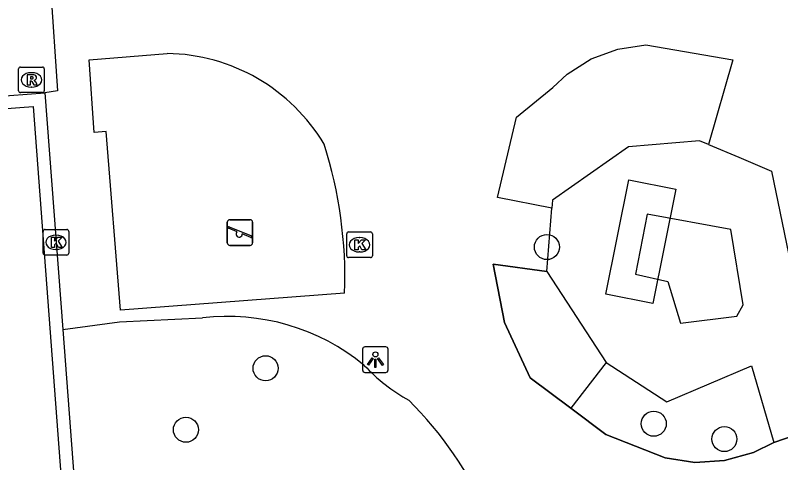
# Model space of a CAD drawing. Extents: x 160732 to 162105, y 387428 to 388479.
# Drawn here: x 160829 to 160858.88, y 387581.55 to 387598.99 of the extents above; entities that cross this region are included whole.
import ezdxf

# ---------------------------------------------------------------- set-up
doc = ezdxf.new("R2010")
doc.units = 0
for name, color, linetype in [('IMGEO_Boom', 7, 'Continuous'), ('IMGEO_Hek', 7, 'Continuous'), ('IMGEO_Kolk', 7, 'Continuous'), ('IMGEO_Lichtpunt', 7, 'Continuous'), ('IMGEO_Loofbos', 7, 'Continuous'), ('IMGEO_Pand', 7, 'Continuous'), ('IMGEO_Pand_vergunning_verleend', 7, 'Continuous'), ('IMGEO_Rioolput', 7, 'Continuous'), ('IMGEO_Speelvoorziening', 7, 'Continuous'), ('IMGEO_Voetpad_open', 7, 'Continuous')]:
    doc.layers.add(name, color=color, linetype=linetype)

msp = doc.modelspace()

# ---------------------------------------------------------------- linework, layer by layer
at = {"layer": 'IMGEO_Boom'}
for centre in [(160849.755, 387589.952), (160838.773, 387585.226), (160853.926, 387583.064), (160835.664, 387582.829), (160856.684, 387582.465)]:
    msp.add_circle(centre, 0.489, dxfattribs=at)
at = {"layer": 'IMGEO_Hek'}
for points in [[(160849.949, 387591.467), (160847.829, 387591.885), (160848.574, 387595.012), (160849.982, 387596.17), (160850.55, 387596.691), (160851.484, 387597.285), (160852.521, 387597.67), (160853.616, 387597.832), (160857.016, 387597.252), (160856.068, 387593.947)], [(160849.75, 387589.004), (160847.655, 387589.28), (160848.102, 387587.007), (160849.108, 387584.848), (160850.688, 387583.67)], [(160857.744, 387585.317), (160858.617, 387582.334)], [(160850.688, 387583.67), (160852.062, 387582.645), (160854.378, 387581.729), (160855.53, 387581.557), (160856.693, 387581.629), (160857.815, 387581.941), (160858.617, 387582.334)], [(160858.617, 387582.334), (160859.82, 387582.749)]]:
    msp.add_lwpolyline(points, dxfattribs=at)
at = {"layer": 'IMGEO_Kolk'}
for p, q in [((160830.091, 387589.712), (160830.091, 387590.564)), ((160830.166, 387590.638), (160831.018, 387590.638)), ((160830.579, 387590.418), (160830.604, 387590.418)), ((160831.092, 387590.564), (160831.092, 387589.712)), ((160841.941, 387589.614), (160841.941, 387590.466)), ((160842.016, 387590.54), (160842.868, 387590.54)), ((160842.942, 387590.466), (160842.942, 387589.614)), ((160842.429, 387590.32), (160842.454, 387590.32)), ((160830.602, 387589.858), (160830.577, 387589.858)), ((160842.452, 387589.76), (160842.427, 387589.76)), ((160831.018, 387589.638), (160830.166, 387589.638)), ((160842.868, 387589.54), (160842.016, 387589.54))]:
    msp.add_line(p, q, dxfattribs=at)
for points in [[(160830.091, 387589.712), (160830.091, 387590.564)], [(160830.166, 387590.638), (160831.018, 387590.638)], [(160831.092, 387590.564), (160831.092, 387589.712)], [(160841.941, 387589.614), (160841.941, 387590.466)], [(160842.016, 387590.54), (160842.868, 387590.54)], [(160842.942, 387590.466), (160842.942, 387589.614)], [(160830.412, 387590.338), (160830.535, 387590.338), (160830.535, 387590.187), (160830.665, 387590.338), (160830.829, 387590.338), (160830.683, 387590.187), (160830.836, 387589.938), (160830.684, 387589.938), (160830.599, 387590.102), (160830.535, 387590.035), (160830.535, 387589.938), (160830.412, 387589.938), (160830.412, 387590.338)], [(160842.262, 387590.24), (160842.385, 387590.24), (160842.385, 387590.089), (160842.515, 387590.24), (160842.679, 387590.24), (160842.533, 387590.089), (160842.686, 387589.84), (160842.534, 387589.84), (160842.449, 387590.004), (160842.385, 387589.937), (160842.385, 387589.84), (160842.262, 387589.84), (160842.262, 387590.24)], [(160831.018, 387589.638), (160830.166, 387589.638)], [(160842.868, 387589.54), (160842.016, 387589.54)]]:
    msp.add_lwpolyline(points, dxfattribs=at)
for centre, start, end in [((160830.168, 387590.562), 91.552, 178.448), ((160830.168, 387590.562), 91.552, 178.448), ((160831.016, 387590.562), 1.552, 88.448), ((160831.016, 387590.562), 1.552, 88.448), ((160842.018, 387590.464), 91.552, 178.448), ((160842.018, 387590.464), 91.552, 178.448), ((160842.866, 387590.464), 1.552, 88.448), ((160842.866, 387590.464), 1.552, 88.448), ((160830.168, 387589.714), 181.552, 268.448), ((160830.168, 387589.714), 181.552, 268.448), ((160831.016, 387589.714), 271.552, 358.448), ((160831.016, 387589.714), 271.552, 358.448), ((160842.018, 387589.616), 181.552, 268.448), ((160842.018, 387589.616), 181.552, 268.448), ((160842.866, 387589.616), 271.552, 358.448), ((160842.866, 387589.616), 271.552, 358.448)]:
    msp.add_arc(centre, 0.0765, start, end, dxfattribs=at)
for centre, major_axis, ratio, start_param, end_param in [((160830.578, 387590.138), (-0.387, 0.002), 0.722429, 4.712389, 7.853982), ((160830.603, 387590.138), (-0.39, 0.002), 0.717154, 1.570796, 4.712389), ((160842.428, 387590.04), (-0.387, 0.002), 0.722429, 4.712389, 7.853982), ((160842.453, 387590.04), (-0.39, 0.002), 0.717154, 1.570796, 4.712389)]:
    msp.add_ellipse(centre, major_axis=major_axis, ratio=ratio, start_param=start_param, end_param=end_param, dxfattribs=at)
at = {"layer": 'IMGEO_Lichtpunt'}
for p, q in [((160842.56, 387585.967), (160842.56, 387585.16)), ((160842.56, 387585.967), (160842.56, 387585.16)), ((160843.462, 387586.062), (160842.654, 387586.062)), ((160843.462, 387586.062), (160842.654, 387586.062)), ((160843.556, 387585.16), (160843.556, 387585.967)), ((160843.556, 387585.16), (160843.556, 387585.967)), ((160842.654, 387585.066), (160843.462, 387585.066)), ((160842.654, 387585.066), (160843.462, 387585.066))]:
    msp.add_line(p, q, dxfattribs=at)
for points in [[(160842.934, 387585.631), (160842.973, 387585.603), (160842.785, 387585.341), (160842.747, 387585.368), (160842.934, 387585.631)], [(160843.036, 387585.583), (160843.083, 387585.583), (160843.083, 387585.261), (160843.036, 387585.261), (160843.036, 387585.583)], [(160843.146, 387585.603), (160843.184, 387585.63), (160843.371, 387585.368), (160843.332, 387585.34), (160843.146, 387585.603)]]:
    msp.add_lwpolyline(points, dxfattribs=at)
msp.add_circle((160843.059, 387585.765), 0.0994, dxfattribs=at)
for centre, start, end in [((160842.654, 387585.967), 90, 180), ((160842.654, 387585.967), 90, 180), ((160843.462, 387585.967), 0, 90), ((160843.462, 387585.967), 0, 90), ((160842.654, 387585.16), 180, 270), ((160842.654, 387585.16), 180, 270), ((160843.462, 387585.16), 270, 0), ((160843.462, 387585.16), 270, 360)]:
    msp.add_arc(centre, 0.0946, start, end, dxfattribs=at)
at = {"layer": 'IMGEO_Loofbos'}
msp.add_lwpolyline([(160852.074, 387585.452), (160850.688, 387583.67)], dxfattribs=at)
at = {"layer": 'IMGEO_Pand'}
msp.add_lwpolyline([(160857.171, 387587.255), (160857.423, 387587.701), (160856.939, 387590.633), (160853.672, 387591.239), (160853.214, 387588.9), (160854.472, 387588.614), (160854.975, 387586.991), (160857.171, 387587.255)], dxfattribs=at)
at = {"layer": 'IMGEO_Pand_vergunning_verleend'}
msp.add_lwpolyline([(160852.055, 387588.119), (160852.948, 387592.579), (160854.783, 387592.212), (160853.891, 387587.752), (160852.055, 387588.119)], dxfattribs=at)
at = {"layer": 'IMGEO_Rioolput'}
for p, q in [((160829.209, 387596.972), (160830.061, 387596.972)), ((160829.134, 387596.046), (160829.134, 387596.898)), ((160829.622, 387596.752), (160829.647, 387596.752)), ((160830.135, 387596.898), (160830.135, 387596.046)), ((160829.645, 387596.192), (160829.62, 387596.192)), ((160830.061, 387595.972), (160829.209, 387595.972))]:
    msp.add_line(p, q, dxfattribs=at)
for points in [[(160829.209, 387596.972), (160830.061, 387596.972)], [(160829.134, 387596.046), (160829.134, 387596.898)], [(160829.723, 387596.67), (160829.471, 387596.672), (160829.471, 387596.272)], [(160830.135, 387596.898), (160830.135, 387596.046)], [(160829.471, 387596.272), (160829.595, 387596.272), (160829.595, 387596.434), (160829.606, 387596.434)], [(160829.649, 387596.591), (160829.595, 387596.591), (160829.595, 387596.51)], [(160829.595, 387596.51), (160829.647, 387596.51)], [(160829.653, 387596.405), (160829.724, 387596.272), (160829.864, 387596.272), (160829.799, 387596.398)], [(160830.061, 387595.972), (160829.209, 387595.972)]]:
    msp.add_lwpolyline(points, dxfattribs=at)
for centre, radius, start, end in [((160829.211, 387596.896), 0.0765, 91.552, 178.448), ((160829.211, 387596.896), 0.0765, 91.552, 178.448), ((160830.059, 387596.896), 0.0765, 1.552, 88.448), ((160830.059, 387596.896), 0.0765, 1.552, 88.448), ((160829.722, 387596.56), 0.109, 350.3612, 89.416), ((160829.605, 387596.381), 0.0533, 26.0293, 88.6989), ((160829.631, 387596.699), 0.19, 274.7715, 282.9687), ((160829.655, 387596.495), 0.0964, 77.0061, 93.1865), ((160829.669, 387596.552), 0.0378, 276.6634, 79.6772), ((160829.72, 387596.56), 0.112, 277.5842, 350.9817), ((160829.704, 387596.345), 0.108, 29.5134, 73.7905), ((160829.211, 387596.048), 0.0765, 181.552, 268.448), ((160829.211, 387596.048), 0.0765, 181.552, 268.448), ((160830.059, 387596.048), 0.0765, 271.552, 358.448), ((160830.059, 387596.048), 0.0765, 271.552, 358.448)]:
    msp.add_arc(centre, radius, start, end, dxfattribs=at)
for centre, major_axis, ratio, start_param, end_param in [((160829.621, 387596.472), (-0.387, 0.002), 0.722429, 4.712389, 7.853982), ((160829.646, 387596.472), (-0.39, 0.002), 0.717154, 1.570796, 4.712389)]:
    msp.add_ellipse(centre, major_axis=major_axis, ratio=ratio, start_param=start_param, end_param=end_param, dxfattribs=at)
at = {"layer": 'IMGEO_Speelvoorziening'}
for p, q in [((160837.379, 387591.018), (160838.169, 387591.018)), ((160838.169, 387591.018), (160837.379, 387591.018)), ((160837.279, 387590.118), (160837.279, 387590.918)), ((160837.279, 387590.918), (160837.279, 387590.118)), ((160837.662, 387590.546), (160837.323, 387590.683)), ((160837.348, 387590.743), (160838.224, 387590.39)), ((160838.269, 387590.918), (160838.269, 387590.118)), ((160838.269, 387590.118), (160838.269, 387590.918)), ((160838.2, 387590.33), (160837.86, 387590.467)), ((160838.169, 387590.018), (160837.379, 387590.018)), ((160837.379, 387590.018), (160838.169, 387590.018))]:
    msp.add_line(p, q, dxfattribs=at)
for centre, radius, start, end in [((160837.379, 387590.918), 0.1, 90, 180), ((160837.379, 387590.918), 0.1, 90, 180), ((160838.169, 387590.918), 0.1, 0, 90), ((160838.169, 387590.918), 0.1, 360, 90), ((160837.336, 387590.713), 0.0327, 68.078, 248.078), ((160837.741, 387590.456), 0.12, 130.9928, 5.1632), ((160838.212, 387590.36), 0.0327, 248.078, 68.078), ((160837.379, 387590.118), 0.1, 180, 270), ((160837.379, 387590.118), 0.1, 180, 270), ((160838.169, 387590.118), 0.1, 270, 0), ((160838.169, 387590.118), 0.1, 270, 0)]:
    msp.add_arc(centre, radius, start, end, dxfattribs=at)
at = {"layer": 'IMGEO_Voetpad_open'}
for points in [[(160833.369, 387621.938), (160835.017, 387600.403), (160830.372, 387600.085), (160830.648, 387596.042), (160830.159, 387595.967)], [(160849.949, 387591.467), (160847.829, 387591.885), (160848.574, 387595.012), (160849.982, 387596.17), (160850.55, 387596.691), (160851.484, 387597.285), (160852.521, 387597.67), (160853.616, 387597.832), (160857.016, 387597.252), (160856.068, 387593.947)], [(160833.115, 387587.494), (160832.548, 387594.462), (160832.085, 387594.42), (160831.886, 387597.256), (160834.936, 387597.499)], [(160810.831, 387594.513), (160830.159, 387595.967)], [(160830.159, 387595.967), (160830.855, 387586.738)], [(160829.698, 387595.431), (160832.408, 387559.477), (160814.738, 387558.146), (160811.376, 387594.053), (160829.698, 387595.431)], [(160856.068, 387593.947), (160855.716, 387594.095), (160852.936, 387593.865), (160849.974, 387591.78), (160849.949, 387591.467)], [(160856.068, 387593.947), (160857.243, 387593.453), (160858.528, 387592.914), (160859.945, 387586.051)], [(160849.75, 387589.004), (160849.949, 387591.467)], [(160850.688, 387583.67), (160849.108, 387584.848), (160848.102, 387587.007), (160847.655, 387589.28), (160849.75, 387589.004)], [(160849.75, 387589.004), (160852.074, 387585.452)], [(160841.861, 387588.153), (160833.115, 387587.494)], [(160830.855, 387586.738), (160833.07, 387587.031), (160836.311, 387587.187)], [(160830.855, 387586.738), (160832.025, 387571.213)], [(160852.074, 387585.452), (160854.431, 387583.914), (160857.744, 387585.317), (160858.617, 387582.334)], [(160858.617, 387582.334), (160857.815, 387581.941), (160856.693, 387581.629), (160855.53, 387581.557), (160854.378, 387581.729), (160852.062, 387582.645), (160850.688, 387583.67)], [(160859.82, 387582.749), (160858.617, 387582.334)]]:
    msp.add_lwpolyline(points, dxfattribs=at)
for centre, radius, start, end in [((160834.821, 387590.229), 7.271, 30.8737, 89.0961), ((160824.63, 387588.741), 17.241, 358.0467, 17.6218), ((160837.305, 387578.872), 8.375, 50.5579, 96.8144), ((160847.834, 387590.208), 7.13, 223.0696, 240.8984), ((160833.688, 387573.283), 15.113, 3.791, 45.0452)]:
    msp.add_arc(centre, radius, start, end, dxfattribs=at)

doc.saveas('drawing.dxf')
